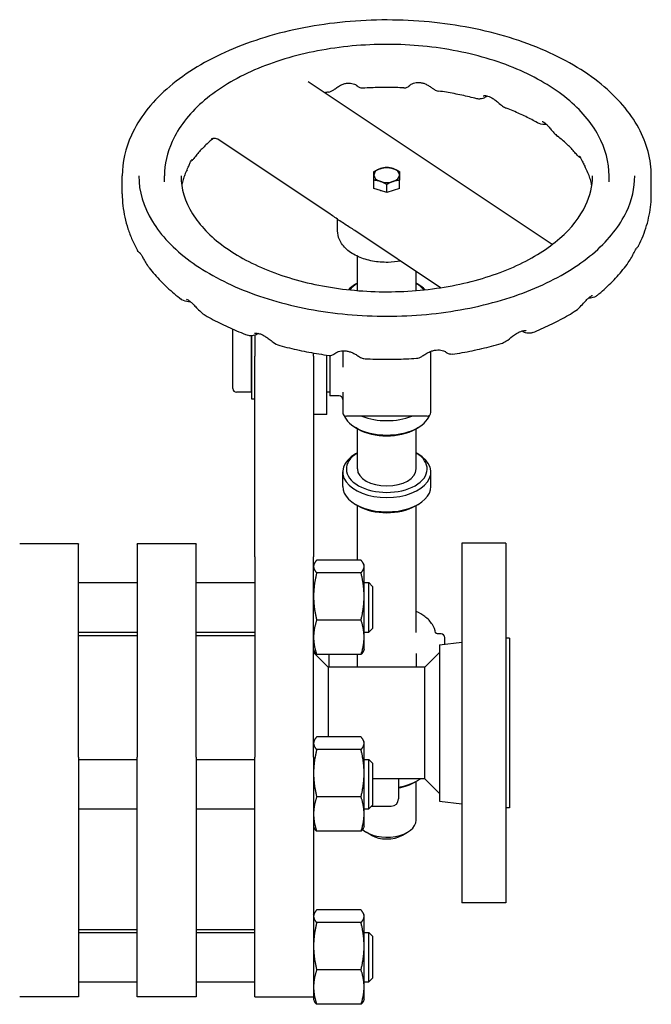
# Model space of a CAD drawing. Header units: inches. Extents: x 18 to 846, y -44 to 561.
# Tile 490 of 637: x 541 to 552, y 96 to 113. Entities that reach past the tile are written whole.
import ezdxf

# ---------------------------------------------------------------- set-up
doc = ezdxf.new("R2010")
doc.units = ezdxf.units.IN
doc.header["$LTSCALE"] = 24
doc.header["$MEASUREMENT"] = 0
doc.layers.add('Visible (ANSI)', color=7, linetype='Continuous', lineweight=30)

msp = doc.modelspace()

# ---------------------------------------------------------------- linework, layer by layer
at = {"layer": 'Visible (ANSI)'}
for p, q in [((550.27653, 108.77895), (546.12638, 111.54643)), ((546.49974, 109.29589), (544.59183, 110.56815)), ((542.96343, 109.6383), (542.96343, 109.94441)), ((543.68218, 109.84238), (543.68218, 109.94441)), ((547.24443, 109.73407), (547.24443, 109.87157)), ((547.68243, 109.73407), (547.68243, 109.87157)), ((551.24468, 109.84238), (551.24468, 109.94441)), ((551.96343, 109.6383), (551.96343, 109.94441)), ((547.35393, 109.69756), (547.24443, 109.73407)), ((547.46343, 109.66104), (547.35393, 109.69756)), ((547.46343, 109.66104), (547.46343, 109.79853)), ((547.57293, 109.69756), (547.46343, 109.66104)), ((547.68243, 109.73407), (547.57293, 109.69756)), ((546.62743, 109.01122), (546.62743, 109.2072)), ((548.37645, 108.04443), (546.91843, 109.01669)), ((546.96343, 107.99592), (546.96343, 108.57863)), ((547.96343, 107.99592), (547.96343, 108.31985)), ((546.96343, 108.12081), (546.93349, 108.10354)), ((547.96343, 108.12081), (547.99337, 108.10354)), ((544.84343, 106.32968), (544.84343, 107.34034)), ((545.15593, 107.22635), (545.15593, 106.26718)), ((545.16725, 106.1512), (545.16725, 107.22681)), ((545.21843, 107.23757), (545.21843, 106.88068)), ((546.71343, 106.97135), (546.71343, 106.69575)), ((545.21843, 105.3499), (545.21843, 106.88068)), ((546.21843, 106.88068), (546.21843, 106.93434)), ((546.21843, 106.88068), (546.21843, 105.3499)), ((546.44543, 105.88818), (546.44543, 106.89852)), ((546.49343, 106.89257), (546.49343, 106.20818)), ((548.21343, 105.92236), (548.21343, 106.96226)), ((545.16725, 106.31818), (545.15593, 106.31818)), ((545.15593, 106.26718), (544.90593, 106.26718)), ((545.21843, 106.1512), (545.16725, 106.1512)), ((546.49343, 106.26718), (546.44543, 106.26718)), ((546.65093, 106.20818), (546.49343, 106.20818)), ((546.71343, 106.27137), (546.71343, 105.92236)), ((546.44543, 105.88818), (546.21843, 105.88818)), ((548.15093, 105.85986), (546.77593, 105.85986)), ((546.97765, 105.64052), (546.93349, 105.66599)), ((546.96343, 104.96239), (546.96343, 105.64872)), ((547.94921, 105.64052), (547.99337, 105.66599)), ((547.96343, 104.96239), (547.96343, 105.64872)), ((545.21843, 103.46689), (545.21843, 105.3499)), ((546.21843, 105.3499), (546.21843, 103.46689)), ((546.96343, 105.2352), (546.93349, 105.21793)), ((547.96343, 105.2352), (547.99337, 105.21793)), ((546.71343, 104.66648), (546.71343, 104.91137)), ((548.21343, 104.66648), (548.21343, 104.91137)), ((546.97765, 104.33445), (546.93349, 104.35992)), ((546.96343, 103.4117), (546.96343, 104.34265)), ((547.94921, 104.33445), (547.99337, 104.35992)), ((547.96343, 102.1828), (547.96343, 104.34265)), ((542.21843, 103.68849), (541.21843, 103.68849)), ((542.21843, 103.68849), (542.21843, 103.68436)), ((542.21843, 100.06397), (542.21843, 103.68436)), ((543.21843, 103.68436), (543.21843, 103.68849)), ((544.21843, 103.68849), (543.21843, 103.68849)), ((543.21843, 103.68436), (543.21843, 100.06397)), ((544.21843, 103.68849), (544.21843, 103.68436)), ((544.21843, 100.06397), (544.21843, 103.68436)), ((548.73843, 103.704), (548.73843, 97.584)), ((549.48843, 103.704), (548.73843, 103.704)), ((549.48843, 103.704), (549.48843, 97.584)), ((545.21843, 103.46689), (545.21843, 100.06397)), ((546.21843, 100.06397), (546.21843, 103.46689)), ((546.21843, 103.32876), (546.23026, 103.35412)), ((547.02556, 103.4117), (546.2703, 103.4117)), ((547.07743, 103.32876), (547.0656, 103.35412)), ((547.07743, 103.30426), (547.07743, 103.32876)), ((547.07743, 102.79585), (547.07743, 103.30426)), ((547.02556, 103.19682), (546.2703, 103.19682)), ((542.21843, 103.02976), (543.21843, 103.02976)), ((544.21843, 103.02976), (545.21843, 103.02976)), ((547.07743, 103.02976), (547.15593, 103.02976)), ((547.15593, 102.18976), (547.15593, 103.02976)), ((547.21843, 102.96726), (547.15593, 103.02976)), ((547.21843, 102.96726), (547.21843, 102.25226)), ((547.07743, 102.10135), (547.07743, 102.79585)), ((547.02556, 102.39488), (546.2703, 102.39488)), ((542.21843, 102.18976), (543.21843, 102.18976)), ((543.21843, 102.12754), (542.21843, 102.12754)), ((544.21843, 102.18976), (545.21843, 102.18976)), ((545.21843, 102.12754), (544.21843, 102.12754)), ((547.07743, 102.18976), (547.15593, 102.18976)), ((547.21843, 102.25226), (547.15593, 102.18976)), ((548.38568, 102.15883), (548.34132, 102.15883)), ((548.38568, 102.15818), (548.35549, 102.15818)), ((547.07743, 101.89076), (547.07743, 102.10135)), ((548.35843, 101.97234), (548.73843, 102.019)), ((548.35843, 101.97234), (548.35843, 99.31566)), ((548.44818, 102.09633), (548.44818, 102.09568)), ((548.44818, 101.98336), (548.44818, 102.09568)), ((549.54843, 102.084), (549.48843, 102.084)), ((549.54843, 102.084), (549.54843, 99.204)), ((546.21843, 101.89076), (546.23026, 101.8654)), ((546.46843, 101.594), (546.21843, 101.844)), ((547.02556, 101.80782), (546.2703, 101.80782)), ((546.47868, 101.80782), (546.47868, 101.594)), ((546.96343, 101.594), (546.96343, 101.80782)), ((547.07743, 101.89076), (547.0656, 101.8654)), ((547.96343, 101.82494), (547.96343, 101.594)), ((548.10843, 101.594), (548.35843, 101.844)), ((548.10843, 101.594), (546.46843, 101.594)), ((546.46843, 101.594), (546.46843, 100.4065)), ((548.10843, 99.97225), (548.10843, 101.594)), ((546.21843, 100.32356), (546.23026, 100.34892)), ((547.02556, 100.4065), (546.2703, 100.4065)), ((547.07743, 100.32356), (547.0656, 100.34892)), ((547.07743, 100.29906), (547.07743, 100.32356)), ((547.07743, 99.79065), (547.07743, 100.29906)), ((547.02556, 100.19162), (546.2703, 100.19162)), ((542.21843, 100.06397), (542.21843, 99.26609)), ((542.21843, 100.02456), (543.21843, 100.02456)), ((543.21843, 99.26609), (543.21843, 100.06397)), ((544.21843, 100.06397), (544.21843, 99.26609)), ((544.21843, 100.02456), (545.21843, 100.02456)), ((545.21843, 99.26609), (545.21843, 100.06397)), ((546.21843, 100.06397), (546.21843, 99.26609)), ((547.07743, 100.02456), (547.15593, 100.02456)), ((547.15593, 99.18456), (547.15593, 100.02456)), ((547.21843, 99.96206), (547.15593, 100.02456)), ((547.21843, 99.96206), (547.21843, 99.24706)), ((548.10843, 99.694), (548.10843, 99.97225)), ((547.07743, 99.09615), (547.07743, 99.79065)), ((548.10843, 99.694), (547.21843, 99.694)), ((547.66343, 99.694), (547.66343, 99.35409)), ((547.94921, 99.64074), (547.99337, 99.66621)), ((547.96343, 98.99118), (547.96343, 99.64895)), ((548.10843, 99.694), (548.35843, 99.444)), ((547.02556, 99.38968), (546.2703, 99.38968)), ((548.35843, 99.31566), (548.73843, 99.269)), ((542.21843, 99.26609), (542.21843, 96.28115)), ((542.21843, 99.18456), (543.21843, 99.18456)), ((543.21843, 96.28115), (543.21843, 99.26609)), ((544.21843, 99.26609), (544.21843, 96.28115)), ((544.21843, 99.18456), (545.21843, 99.18456)), ((545.21843, 96.28115), (545.21843, 99.26609)), ((546.21843, 99.26609), (546.21843, 96.28115)), ((547.07743, 99.18456), (547.15593, 99.18456)), ((547.21843, 99.24706), (547.15593, 99.18456)), ((547.20047, 99.22909), (547.53843, 99.22909)), ((549.54843, 99.204), (549.48843, 99.204)), ((547.07743, 98.88556), (547.07743, 99.09615)), ((546.21843, 98.88556), (546.23026, 98.86019)), ((547.02556, 98.80261), (546.2703, 98.80261)), ((547.07743, 98.88556), (547.0656, 98.86019)), ((547.19846, 98.73586), (547.11014, 98.78681)), ((547.7284, 98.73586), (547.81672, 98.78681)), ((547.02556, 97.46493), (546.2703, 97.46493)), ((549.48843, 97.584), (548.73843, 97.584)), ((546.21843, 97.38199), (546.23026, 97.40735)), ((547.07743, 97.38199), (547.0656, 97.40735)), ((547.07743, 97.35749), (547.07743, 97.38199)), ((547.07743, 96.84908), (547.07743, 97.35749)), ((543.21843, 97.12754), (542.21843, 97.12754)), ((545.21843, 97.12754), (544.21843, 97.12754)), ((547.02556, 97.25005), (546.2703, 97.25005)), ((542.21843, 97.08299), (543.21843, 97.08299)), ((544.21843, 97.08299), (545.21843, 97.08299)), ((547.07743, 97.08299), (547.15593, 97.08299)), ((547.15593, 96.24299), (547.15593, 97.08299)), ((547.21843, 97.02049), (547.15593, 97.08299)), ((547.21843, 97.02049), (547.21843, 96.30549)), ((547.07743, 96.15458), (547.07743, 96.84908)), ((547.02556, 96.44811), (546.2703, 96.44811)), ((542.21843, 96.28115), (542.21843, 95.98826)), ((543.21843, 95.98826), (543.21843, 96.28115)), ((544.21843, 96.28115), (544.21843, 95.98826)), ((545.21843, 95.98826), (545.21843, 96.28115)), ((546.21843, 96.28115), (546.21843, 96.04507)), ((547.21843, 96.30549), (547.15593, 96.24299)), ((542.21843, 96.24299), (543.21843, 96.24299)), ((544.21843, 96.24299), (545.21843, 96.24299)), ((547.07743, 96.24299), (547.15593, 96.24299)), ((547.07743, 95.94399), (547.07743, 96.15458)), ((542.21843, 95.98826), (541.21843, 95.98826)), ((544.21843, 95.98826), (543.21843, 95.98826)), ((545.21843, 95.98826), (546.21843, 95.98826)), ((546.21843, 96.04507), (546.21843, 95.94399)), ((546.21843, 95.94399), (546.23026, 95.91863)), ((547.07743, 95.94399), (547.0656, 95.91863)), ((547.02556, 95.86105), (546.2703, 95.86105))]:
    msp.add_line(p, q, dxfattribs=at)
for centre, radius, start, end in [((544.90593, 106.32968), 0.0625, 180, 270), ((546.65093, 106.14568), 0.0625, 0, 90), ((546.77593, 105.92236), 0.0625, 180, 270), ((548.15093, 105.92236), 0.0625, 270, 0), ((548.38568, 102.09633), 0.0625, 0, 90), ((548.38568, 102.09568), 0.0625, 0, 90), ((547.53843, 99.35409), 0.125, 270, 0)]:
    msp.add_arc(centre, radius, start, end, dxfattribs=at)
for centre, major_axis, start_param, end_param in [((547.46343, 109.96057), (-0.219, 0), 5.23598776, 6.28318531), ((547.46343, 109.96057), (-0.219, 0), 4.1887902, 5.23598776), ((547.46343, 109.96057), (0.219, 0), 0, 1.04719755), ((547.46343, 109.96057), (-0.219, 0), 0, 1.04719755), ((547.46343, 109.96057), (0.219, 0), 4.1887902, 5.23598776), ((547.46343, 109.96057), (0.219, 0), 5.23598776, 6.28318531), ((547.46343, 109.80711), (-0.219, 0), 1.04056409, 1.05383101), ((547.46343, 109.80711), (-0.219, 0), 2.08776164, 2.10102856), ((547.46343, 107.79698), (-0.75, 0), 5.49705105, 5.7680095), ((547.46343, 107.848), (0.6875, 0), 2.38513627, 2.72705465), ((547.46343, 107.848), (0.6875, 0), 0.414538, 0.75645638), ((547.46343, 107.79698), (-0.75, 0), 3.65676846, 3.92772692), ((547.46343, 105.97255), (0.75, 0), 3.36010904, 6.06466892), ((547.46343, 106.21744), (0.75, 0), 4.11251106, 5.3122669), ((547.46343, 105.92154), (0.6875, 0), 3.92772692, 5.49705105), ((547.46343, 104.91137), (-0.75, 0), 5.49705105, 10.21091222), ((547.46343, 104.96239), (0.6875, 0), 2.38513627, 7.03964169), ((547.46343, 104.96239), (-0.5, 0), 0, 3.14159265), ((547.46343, 104.66648), (0.75, 0), 3.14159265, 6.28318531), ((547.46343, 104.61546), (0.6875, 0), 3.92772692, 5.49705105), ((547.46343, 99.97278), (-0.75, 0), 1.84072912, 2.44254891), ((547.46343, 99.92176), (0.6875, 0), 5.00756587, 5.49705105), ((547.46343, 98.99118), (0.5, 0), 3.73184573, 6.28318531), ((547.46343, 98.88914), (0.375, 0), 3.92772692, 5.49705105)]:
    msp.add_ellipse(centre, major_axis=major_axis, ratio=0.57763339, start_param=start_param, end_param=end_param, dxfattribs=at)
for points, knots in [([(551.96343, 109.94441), (551.96343, 110.22189), (551.88954, 110.49879), (551.60245, 111.02846), (551.38506, 111.28036), (550.8251, 111.73581), (550.47876, 111.93781), (549.69585, 112.26723), (549.25911, 112.39435), (548.34083, 112.56132), (547.85957, 112.60133), (546.90018, 112.59089), (546.42224, 112.54053), (545.51643, 112.35407), (545.08879, 112.21793), (544.32618, 111.87164), (543.99147, 111.6614), (543.45185, 111.18556), (543.24624, 110.91995), (543.01616, 110.4137), (542.96343, 110.17919), (542.96343, 109.94441)], [2.42775168, 2.42775168, 2.42775168, 2.42775168, 2.73116654, 2.73116654, 3.04527844, 3.04527844, 3.36899596, 3.36899596, 3.69358656, 3.69358656, 4.01738867, 4.01738867, 4.34088001, 4.34088001, 4.66476003, 4.66476003, 4.98941876, 4.98941876, 5.31262067, 5.31262067, 5.56934434, 5.56934434, 5.56934434, 5.56934434]), ([(551.24468, 109.94441), (551.24468, 110.17765), (551.18311, 110.41033), (550.94406, 110.85592), (550.76256, 111.06793), (550.29427, 111.45226), (550.00368, 111.62299), (549.34647, 111.90164), (548.9796, 112.00924), (548.2082, 112.15084), (547.8039, 112.18501), (546.99777, 112.17716), (546.59608, 112.13524), (545.83436, 111.97909), (545.47452, 111.86481), (544.83217, 111.57347), (544.5499, 111.3963), (544.09453, 110.99447), (543.9207, 110.76978), (543.72666, 110.34127), (543.68218, 110.14297), (543.68218, 109.94441)], [2.42775168, 2.42775168, 2.42775168, 2.42775168, 2.72826147, 2.72826147, 3.04104389, 3.04104389, 3.36536947, 3.36536947, 3.69085184, 3.69085184, 4.01539914, 4.01539914, 4.33956974, 4.33956974, 4.66419983, 4.66419983, 4.98975147, 4.98975147, 5.31350901, 5.31350901, 5.56934434, 5.56934434, 5.56934434, 5.56934434]), ([(546.47269, 111.37096), (546.49035, 111.37379), (546.50437, 111.37893), (546.53481, 111.39256), (546.54777, 111.4012), (546.57831, 111.42202), (546.59478, 111.43453), (546.63284, 111.46094), (546.65466, 111.47478), (546.69569, 111.49582), (546.71493, 111.50392), (546.75266, 111.51588), (546.77126, 111.51991), (546.80803, 111.52417), (546.82624, 111.52435), (546.8615, 111.52115), (546.87859, 111.51763), (546.9085, 111.5084), (546.92152, 111.50271), (546.9405, 111.49249), (546.947, 111.48792), (546.95219, 111.48382), (546.95318, 111.48282), (546.95317, 111.48283)], [4.32889173, 4.32889173, 4.32889173, 4.32889173, 4.42367968, 4.42367968, 4.57937112, 4.57937112, 4.80737809, 4.80737809, 5.06362858, 5.06362858, 5.27420922, 5.27420922, 5.48002575, 5.48002575, 5.68890679, 5.68890679, 5.90419292, 5.90419292, 6.11358112, 6.11358112, 6.30343835, 6.30343835, 6.40318476, 6.40318476, 6.40318476, 6.40318476]), ([(547.8538, 111.48589), (547.85383, 111.48594), (547.85509, 111.48723), (547.86236, 111.49312), (547.86973, 111.49847), (547.8896, 111.50961), (547.90196, 111.51539), (547.93055, 111.5254), (547.94701, 111.52955), (547.98236, 111.53451), (548.00105, 111.5352), (548.03874, 111.53255), (548.05778, 111.52926), (548.09557, 111.51886), (548.11437, 111.51176), (548.15107, 111.49452), (548.16897, 111.48432), (548.20411, 111.46186), (548.22084, 111.44971), (548.24925, 111.42937), (548.26072, 111.42105), (548.2908, 111.40339), (548.30977, 111.3924), (548.34204, 111.38785)], [8.00269882, 8.00269882, 8.00269882, 8.00269882, 8.15628314, 8.15628314, 8.36168622, 8.36168622, 8.55765667, 8.55765667, 8.76569135, 8.76569135, 8.97940742, 8.97940742, 9.18944591, 9.18944591, 9.39661563, 9.39661563, 9.60660863, 9.60660863, 9.83560149, 9.83560149, 9.99944457, 9.99944457, 10.16328764, 10.16328764, 10.16328764, 10.16328764]), ([(547.0576, 111.43598), (547.04429, 111.43513), (547.03381, 111.43644), (547.01258, 111.44062), (547.00434, 111.444), (546.98749, 111.45162), (546.98189, 111.45546), (546.97158, 111.46269), (546.96809, 111.46572), (546.96124, 111.47187), (546.95859, 111.4746), (546.95261, 111.48102), (546.94988, 111.48432), (546.94743, 111.48747)], [6.656379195, 6.656379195, 6.656379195, 6.656379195, 6.66327992, 6.66327992, 6.673873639, 6.673873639, 6.691219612, 6.691219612, 6.713991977, 6.713991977, 6.745198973, 6.745198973, 6.795013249, 6.795013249, 6.795013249, 6.795013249]), ([(547.75323, 111.44229), (547.70693, 111.44438), (547.66055, 111.44598), (547.56772, 111.44816), (547.52126, 111.44874), (547.42834, 111.44891), (547.38188, 111.44849), (547.28902, 111.44664), (547.24263, 111.44521), (547.14998, 111.44134), (547.10374, 111.43891), (547.0576, 111.43598)], [3.92036839, 3.92036839, 3.92036839, 3.92036839, 3.957925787, 3.957925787, 3.995483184, 3.995483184, 4.033040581, 4.033040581, 4.070597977, 4.070597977, 4.108155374, 4.108155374, 4.108155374, 4.108155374]), ([(547.75323, 111.44229), (547.76655, 111.44169), (547.77698, 111.44319), (547.79829, 111.44779), (547.80635, 111.45133), (547.82451, 111.45995), (547.82956, 111.46394), (547.84369, 111.47447), (547.84546, 111.47696), (547.85039, 111.48192), (547.85142, 111.48312), (547.85288, 111.48475), (547.85328, 111.48522), (547.85397, 111.48602), (547.85422, 111.48631), (547.8547, 111.48689), (547.85487, 111.48708), (547.85519, 111.48746), (547.85523, 111.48752), (547.85523, 111.48752)], [7.831306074, 7.831306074, 7.831306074, 7.831306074, 7.831937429, 7.831937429, 7.8329316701, 7.8329316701, 7.8348758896, 7.8348758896, 7.8397932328, 7.8397932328, 7.846488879, 7.846488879, 7.8513161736, 7.8513161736, 7.856841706, 7.856841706, 7.8651145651, 7.8651145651, 7.8799219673, 7.8799219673, 7.8799219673, 7.8799219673]), ([(548.99489, 111.25728), (548.95318, 111.26826), (548.91104, 111.2788), (548.826, 111.29899), (548.78309, 111.30864), (548.69658, 111.32701), (548.65297, 111.33574), (548.56513, 111.35225), (548.52089, 111.36004), (548.43186, 111.37466), (548.38707, 111.3815), (548.34204, 111.38785)], [3.570949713, 3.570949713, 3.570949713, 3.570949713, 3.608592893, 3.608592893, 3.646236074, 3.646236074, 3.683879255, 3.683879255, 3.721522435, 3.721522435, 3.759165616, 3.759165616, 3.759165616, 3.759165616]), ([(549.17413, 111.30518), (549.16674, 111.29959), (549.15916, 111.29434), (549.13445, 111.27882), (549.11684, 111.26998), (549.08398, 111.25864), (549.06953, 111.25497), (549.0366, 111.25147), (549.01804, 111.25118), (548.99489, 111.25728)], [7.240796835, 7.240796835, 7.240796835, 7.240796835, 7.315130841, 7.315130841, 7.477009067, 7.477009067, 7.59124799, 7.59124799, 7.705486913, 7.705486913, 7.705486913, 7.705486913]), ([(549.10152, 111.30552), (549.10152, 111.30551), (549.10306, 111.3062), (549.10964, 111.30808), (549.116, 111.30935), (549.13363, 111.31064), (549.14577, 111.31028), (549.17324, 111.30592), (549.1886, 111.30183), (549.22014, 111.28956), (549.23621, 111.28165), (549.26931, 111.26197), (549.2862, 111.25031), (549.32192, 111.22304), (549.3407, 111.20725), (549.38318, 111.17118), (549.40697, 111.15055), (549.45383, 111.11772), (549.4759, 111.10444), (549.50159, 111.09455)], [8.2213569, 8.2213569, 8.2213569, 8.2213569, 8.32885227, 8.32885227, 8.4875755, 8.4875755, 8.688679, 8.688679, 8.89752184, 8.89752184, 9.09276794, 9.09276794, 9.2853248, 9.2853248, 9.49129706, 9.49129706, 9.74199943, 9.74199943, 9.92531347, 9.92531347, 9.92531347, 9.92531347]), ([(550.02471, 110.84892), (549.99324, 110.86685), (549.96104, 110.88451), (549.89524, 110.91923), (549.86164, 110.9363), (549.7931, 110.9698), (549.75816, 110.98622), (549.68698, 111.0184), (549.65075, 111.03414), (549.57707, 111.0649), (549.53962, 111.07992), (549.50159, 111.09455)], [3.220070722, 3.220070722, 3.220070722, 3.220070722, 3.258229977, 3.258229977, 3.296389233, 3.296389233, 3.334548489, 3.334548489, 3.372707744, 3.372707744, 3.410867, 3.410867, 3.410867, 3.410867]), ([(550.18024, 110.82097), (550.1796, 110.82091), (550.17896, 110.82086), (550.13638, 110.81712), (550.09635, 110.81989), (550.04542, 110.83841), (550.03516, 110.84297), (550.02471, 110.84892)], [10.961532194, 10.961532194, 10.961532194, 10.961532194, 10.96615756, 10.96615756, 11.269122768, 11.269122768, 11.344988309, 11.344988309, 11.344988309, 11.344988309]), ([(550.1056, 110.87175), (550.1056, 110.87175), (550.10567, 110.87174), (550.10662, 110.87158), (550.10993, 110.87085), (550.1203, 110.8667), (550.12801, 110.86283), (550.14592, 110.85105), (550.15611, 110.8432), (550.17833, 110.82324), (550.19033, 110.81117), (550.21698, 110.78203), (550.23162, 110.76479), (550.26569, 110.72435), (550.2852, 110.70098), (550.32614, 110.65747), (550.3468, 110.63754), (550.36993, 110.61951)], [4.92942568, 4.92942568, 4.92942568, 4.92942568, 4.95253702, 4.95253702, 5.10229906, 5.10229906, 5.2791683, 5.2791683, 5.45304022, 5.45304022, 5.62637691, 5.62637691, 5.81346238, 5.81346238, 6.02858532, 6.02858532, 6.2133455, 6.2133455, 6.2133455, 6.2133455]), ([(544.49764, 110.57178), (544.47174, 110.55023), (544.44681, 110.52854), (544.3989, 110.48495), (544.37593, 110.46305), (544.33197, 110.41912), (544.31097, 110.3971), (544.27096, 110.35301), (544.25195, 110.33095), (544.21589, 110.28688), (544.19884, 110.26486), (544.18277, 110.24291)], [4.96238448, 4.96238448, 4.96238448, 4.96238448, 5.003756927, 5.003756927, 5.045129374, 5.045129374, 5.086501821, 5.086501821, 5.127874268, 5.127874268, 5.169246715, 5.169246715, 5.169246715, 5.169246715]), ([(544.48538, 110.57703), (544.48538, 110.57703), (544.48577, 110.57725), (544.48797, 110.57842), (544.49047, 110.5797), (544.49881, 110.58275), (544.5042, 110.58446), (544.51966, 110.58706), (544.5301, 110.58789), (544.55492, 110.58491), (544.5692, 110.5808), (544.58541, 110.57221), (544.5887, 110.57024), (544.59183, 110.56815)], [0.285094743, 0.285094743, 0.285094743, 0.285094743, 0.326236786, 0.326236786, 0.389718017, 0.389718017, 0.444783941, 0.444783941, 0.502526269, 0.502526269, 0.56020239, 0.56020239, 0.575527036, 0.575527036, 0.575527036, 0.575527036]), ([(544.49764, 110.57178), (544.50262, 110.57592), (544.50748, 110.58014), (544.51284, 110.58499), (544.51345, 110.58554), (544.51406, 110.5861)], [9.7695239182, 9.7695239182, 9.7695239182, 9.7695239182, 9.8102166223, 9.8102166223, 9.8154678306, 9.8154678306, 9.8154678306, 9.8154678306]), ([(550.70312, 110.29634), (550.6857, 110.31808), (550.66732, 110.33984), (550.62865, 110.38334), (550.60835, 110.40508), (550.56582, 110.44846), (550.5436, 110.4701), (550.49723, 110.5132), (550.47309, 110.53466), (550.42292, 110.5773), (550.39689, 110.59849), (550.36993, 110.61951)], [2.861353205, 2.861353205, 2.861353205, 2.861353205, 2.902169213, 2.902169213, 2.94298522, 2.94298522, 2.983801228, 2.983801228, 3.024617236, 3.024617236, 3.065433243, 3.065433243, 3.065433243, 3.065433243]), ([(544.06548, 110.05133), (544.07945, 110.07957), (544.09103, 110.10608), (544.1105, 110.14996), (544.11878, 110.16827), (544.13248, 110.1958), (544.13811, 110.20586), (544.14679, 110.21969), (544.15004, 110.22388), (544.15163, 110.22573), (544.15184, 110.22593), (544.15186, 110.22593)], [8.328078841, 8.328078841, 8.328078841, 8.328078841, 8.541050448, 8.541050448, 8.738918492, 8.738918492, 8.911450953, 8.911450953, 9.071062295, 9.071062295, 9.112675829, 9.112675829, 9.112675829, 9.112675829]), ([(544.18277, 110.24291), (544.17245, 110.22881), (544.1624, 110.21905), (544.14537, 110.20458), (544.13893, 110.1996), (544.13221, 110.19486)], [9.603925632, 9.603925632, 9.603925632, 9.603925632, 9.723633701, 9.723633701, 9.791557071, 9.791557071, 9.791557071, 9.791557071]), ([(550.73848, 110.2822), (550.73848, 110.2822), (550.73917, 110.28155), (550.74231, 110.27796), (550.74574, 110.27361), (550.75463, 110.2603), (550.7603, 110.25086), (550.77345, 110.22651), (550.78103, 110.21124), (550.79895, 110.174), (550.80944, 110.15155), (550.82708, 110.11661), (550.8327, 110.10582), (550.8387, 110.09485)], [8.60858715, 8.60858715, 8.60858715, 8.60858715, 8.686808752, 8.686808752, 8.829417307, 8.829417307, 8.988657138, 8.988657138, 9.160385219, 9.160385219, 9.353124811, 9.353124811, 9.435423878, 9.435423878, 9.435423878, 9.435423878]), ([(544.06548, 110.05133), (544.05129, 110.02263), (544.03871, 109.99417), (544.01662, 109.93781), (544.00711, 109.9099), (543.99097, 109.85459), (543.98434, 109.82718), (543.97788, 109.79378), (543.97675, 109.7876), (543.97569, 109.78142)], [5.291073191, 5.291073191, 5.291073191, 5.291073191, 5.34672742, 5.34672742, 5.402381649, 5.402381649, 5.458035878, 5.458035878, 5.470697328, 5.470697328, 5.470697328, 5.470697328]), ([(550.95116, 109.78142), (550.94917, 109.79306), (550.94693, 109.80472), (550.93803, 109.84646), (550.92996, 109.87675), (550.91026, 109.93797), (550.89863, 109.9689), (550.87158, 110.03141), (550.85615, 110.06299), (550.8387, 110.09485)], [2.526398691, 2.526398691, 2.526398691, 2.526398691, 2.550260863, 2.550260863, 2.611515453, 2.611515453, 2.672770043, 2.672770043, 2.734024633, 2.734024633, 2.734024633, 2.734024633]), ([(543.24468, 109.94441), (543.24468, 109.68425), (543.32144, 109.42326), (543.62201, 108.9331), (543.83892, 108.70378), (544.38812, 108.29848), (544.71695, 108.1215), (545.45717, 107.83437), (545.86838, 107.72425), (546.7323, 107.58289), (547.18498, 107.55187), (548.08492, 107.57274), (548.53203, 107.62469), (549.37391, 107.80582), (549.7686, 107.93488), (550.46478, 108.25513), (550.76631, 108.44611), (551.24827, 108.86811), (551.42803, 109.09888), (551.63504, 109.53596), (551.68218, 109.74033), (551.68218, 109.94441)], [5.56934434, 5.56934434, 5.56934434, 5.56934434, 5.90976835, 5.90976835, 6.23345651, 6.23345651, 6.54879195, 6.54879195, 6.86410793, 6.86410793, 7.18026206, 7.18026206, 7.49668224, 7.49668224, 7.8126605, 7.8126605, 8.12776708, 8.12776708, 8.44389088, 8.44389088, 8.71093699, 8.71093699, 8.71093699, 8.71093699]), ([(543.96343, 109.94441), (543.96343, 109.72849), (544.02789, 109.51168), (544.28056, 109.10556), (544.46152, 108.9162), (544.91894, 108.58206), (545.19204, 108.43631), (545.80663, 108.19995), (546.14797, 108.10935), (546.86503, 107.99336), (547.24074, 107.9682), (547.98743, 107.98648), (548.35827, 108.03), (549.05606, 108.18083), (549.38295, 108.28802), (549.95885, 108.55333), (550.20794, 108.71125), (550.60564, 109.05926), (550.75361, 109.24911), (550.92455, 109.60845), (550.96343, 109.77658), (550.96343, 109.94441)], [5.56934434, 5.56934434, 5.56934434, 5.56934434, 5.91435934, 5.91435934, 6.23841378, 6.23841378, 6.55273338, 6.55273338, 6.86711699, 6.86711699, 7.18250696, 7.18250696, 7.49820945, 7.49820945, 7.81337603, 7.81337603, 8.12748782, 8.12748782, 8.44276451, 8.44276451, 8.71093699, 8.71093699, 8.71093699, 8.71093699]), ([(542.96343, 109.6383), (542.96343, 109.57166), (542.96707, 109.50501), (542.98154, 109.37241), (542.99237, 109.30645), (543.02099, 109.17585), (543.03877, 109.11121), (543.08095, 108.98374), (543.10533, 108.92093), (543.16031, 108.79749), (543.19089, 108.73688), (543.22436, 108.6775)], [5.569344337, 5.569344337, 5.569344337, 5.569344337, 5.632294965, 5.632294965, 5.695245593, 5.695245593, 5.75819622, 5.75819622, 5.821146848, 5.821146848, 5.884097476, 5.884097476, 5.884097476, 5.884097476]), ([(551.74618, 108.75894), (551.7742, 108.81393), (551.79976, 108.8699), (551.84562, 108.98356), (551.86593, 109.04125), (551.90099, 109.15803), (551.91575, 109.21712), (551.93948, 109.3363), (551.94845, 109.39639), (551.96042, 109.51709), (551.96343, 109.57769), (551.96343, 109.6383)], [2.141513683, 2.141513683, 2.141513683, 2.141513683, 2.198761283, 2.198761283, 2.256008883, 2.256008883, 2.313256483, 2.313256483, 2.370504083, 2.370504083, 2.427751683, 2.427751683, 2.427751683, 2.427751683]), ([(546.91843, 109.01669), (546.89221, 109.03418), (546.86514, 109.05131), (546.80959, 109.08635), (546.7811, 109.10428), (546.72358, 109.14154), (546.69459, 109.16088), (546.63716, 109.20026), (546.60873, 109.22028), (546.55315, 109.25935), (546.52597, 109.2784), (546.49974, 109.29589)], [0, 0, 0, 0, 0.32492552, 0.32492552, 0.64985103, 0.64985103, 0.97477655, 0.97477655, 1.29970206, 1.29970206, 1.62462758, 1.62462758, 1.62462758, 1.62462758]), ([(547.6987, 108.49638), (547.62934, 108.4838), (547.55755, 108.47687), (547.39664, 108.47425), (547.30742, 108.48158), (547.13616, 108.51353), (547.05418, 108.5382), (546.90472, 108.60447), (546.83729, 108.64619), (546.7278, 108.74477), (546.68457, 108.80132), (546.63809, 108.91123), (546.62743, 108.96113), (546.62743, 109.01122)], [5.1220326, 5.1220326, 5.1220326, 5.1220326, 5.39801135, 5.39801135, 5.73860544, 5.73860544, 6.08092017, 6.08092017, 6.42665217, 6.42665217, 6.75741256, 6.75741256, 6.99702628, 6.99702628, 6.99702628, 6.99702628]), ([(543.27185, 108.62535), (543.26658, 108.62939), (543.26157, 108.63356), (543.25189, 108.64235), (543.2472, 108.64694), (543.23707, 108.65843), (543.23169, 108.66449), (543.22436, 108.6775)], [8.028946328, 8.028946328, 8.028946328, 8.028946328, 8.097144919, 8.097144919, 8.164406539, 8.164406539, 8.231668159, 8.231668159, 8.231668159, 8.231668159]), ([(551.57186, 108.47195), (551.59475, 108.50419), (551.61379, 108.53691), (551.645, 108.59411), (551.65788, 108.61951), (551.67904, 108.66009), (551.68779, 108.67638), (551.7022, 108.7013), (551.70807, 108.71047), (551.71595, 108.72175), (551.71855, 108.72476), (551.7185, 108.72473)], [4.75136329, 4.75136329, 4.75136329, 4.75136329, 4.99691738, 4.99691738, 5.22361665, 5.22361665, 5.42349761, 5.42349761, 5.61002867, 5.61002867, 5.77166533, 5.77166533, 5.77166533, 5.77166533]), ([(551.74618, 108.75894), (551.74272, 108.75213), (551.73999, 108.74798), (551.73433, 108.73968), (551.73171, 108.73641), (551.72412, 108.72732), (551.71987, 108.72304), (551.71402, 108.71748), (551.71259, 108.71616), (551.71114, 108.71485)], [6.037938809, 6.037938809, 6.037938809, 6.037938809, 6.061962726, 6.061962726, 6.095556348, 6.095556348, 6.16796004, 6.16796004, 6.190737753, 6.190737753, 6.190737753, 6.190737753]), ([(543.25828, 108.64282), (543.25828, 108.64282), (543.25844, 108.64267), (543.25969, 108.64133), (543.26231, 108.63833), (543.27017, 108.62795), (543.27595, 108.61963), (543.28995, 108.59743), (543.29836, 108.58312), (543.31786, 108.5486), (543.32923, 108.52779), (543.35628, 108.48004), (543.37257, 108.45223), (543.40066, 108.4105), (543.41044, 108.39682), (543.42103, 108.38321)], [8.55998434, 8.55998434, 8.55998434, 8.55998434, 8.59500475, 8.59500475, 8.72930719, 8.72930719, 8.89772636, 8.89772636, 9.07995833, 9.07995833, 9.27615761, 9.27615761, 9.49558753, 9.49558753, 9.60175687, 9.60175687, 9.60175687, 9.60175687]), ([(543.42103, 108.38321), (543.45161, 108.34395), (543.48349, 108.30537), (543.54974, 108.22961), (543.5841, 108.19243), (543.65518, 108.11949), (543.69191, 108.08372), (543.76761, 108.01361), (543.8066, 107.97926), (543.88671, 107.91201), (543.92785, 107.87909), (543.97001, 107.8469)], [5.992063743, 5.992063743, 5.992063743, 5.992063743, 6.037052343, 6.037052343, 6.082040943, 6.082040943, 6.127029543, 6.127029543, 6.172018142, 6.172018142, 6.217006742, 6.217006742, 6.217006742, 6.217006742]), ([(551.04166, 107.91377), (551.0829, 107.94735), (551.12305, 107.98167), (551.20108, 108.05176), (551.23896, 108.08754), (551.31232, 108.16055), (551.3478, 108.19778), (551.41626, 108.27368), (551.44924, 108.31235), (551.51256, 108.3911), (551.5429, 108.43118), (551.57186, 108.47195)], [1.810769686, 1.810769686, 1.810769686, 1.810769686, 1.856314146, 1.856314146, 1.901858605, 1.901858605, 1.947403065, 1.947403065, 1.992947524, 1.992947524, 2.038491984, 2.038491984, 2.038491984, 2.038491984]), ([(544.12696, 107.80307), (544.11463, 107.80278), (544.10245, 107.80316), (544.05158, 107.80763), (544.0161, 107.81554), (543.97571, 107.84269), (543.97287, 107.84472), (543.97001, 107.8469)], [7.465347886, 7.465347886, 7.465347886, 7.465347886, 7.556770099, 7.556770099, 7.853164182, 7.853164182, 7.875416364, 7.875416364, 7.875416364, 7.875416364]), ([(544.05497, 107.84906), (544.05497, 107.84905), (544.0557, 107.84891), (544.0595, 107.84774), (544.06421, 107.84599), (544.07724, 107.83947), (544.086, 107.83433), (544.10639, 107.82011), (544.11817, 107.81082), (544.14423, 107.78793), (544.15861, 107.77412), (544.19063, 107.7417), (544.20831, 107.72288), (544.24962, 107.67977), (544.27335, 107.65549), (544.32284, 107.61219), (544.34768, 107.59317), (544.37543, 107.57704)], [8.47186631, 8.47186631, 8.47186631, 8.47186631, 8.54234899, 8.54234899, 8.68466638, 8.68466638, 8.84869956, 8.84869956, 9.02185755, 9.02185755, 9.20405583, 9.20405583, 9.40478254, 9.40478254, 9.64212769, 9.64212769, 9.84817477, 9.84817477, 9.84817477, 9.84817477]), ([(550.65197, 107.63736), (550.68973, 107.66074), (550.72227, 107.68949), (550.78009, 107.74695), (550.8057, 107.77568), (550.8475, 107.82092), (550.86446, 107.83873), (550.89379, 107.8669), (550.90648, 107.87794), (550.92824, 107.89475), (550.93751, 107.90082), (550.95175, 107.90882), (550.95696, 107.91093), (550.95987, 107.91191), (550.96028, 107.91199), (550.96029, 107.91199)], [6.11237905, 6.11237905, 6.11237905, 6.11237905, 6.39711923, 6.39711923, 6.67461278, 6.67461278, 6.88696751, 6.88696751, 7.07242899, 7.07242899, 7.24559428, 7.24559428, 7.40906553, 7.40906553, 7.46087763, 7.46087763, 7.46087763, 7.46087763]), ([(551.04166, 107.91377), (551.02597, 107.901), (551.01083, 107.8928), (550.96579, 107.87341), (550.93503, 107.8671), (550.89877, 107.86481), (550.8952, 107.86464), (550.89161, 107.86452)], [8.055210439, 8.055210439, 8.055210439, 8.055210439, 8.182665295, 8.182665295, 8.430029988, 8.430029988, 8.456870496, 8.456870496, 8.456870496, 8.456870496]), ([(544.37543, 107.57704), (544.42012, 107.55107), (544.46559, 107.52574), (544.55801, 107.47637), (544.60496, 107.45232), (544.70026, 107.40553), (544.74862, 107.38278), (544.84668, 107.3386), (544.89638, 107.31716), (544.99703, 107.2756), (545.04799, 107.25549), (545.09954, 107.23604)], [0.068595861, 0.068595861, 0.068595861, 0.068595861, 0.110549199, 0.110549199, 0.152502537, 0.152502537, 0.194455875, 0.194455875, 0.236409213, 0.236409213, 0.278362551, 0.278362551, 0.278362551, 0.278362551]), ([(549.94129, 107.28052), (549.99211, 107.30103), (550.0423, 107.3222), (550.14136, 107.36587), (550.19023, 107.38836), (550.28656, 107.43466), (550.33402, 107.45846), (550.42747, 107.50736), (550.47346, 107.53246), (550.5639, 107.58395), (550.60834, 107.61033), (550.65197, 107.63736)], [1.466737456, 1.466737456, 1.466737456, 1.466737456, 1.508831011, 1.508831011, 1.550924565, 1.550924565, 1.593018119, 1.593018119, 1.635111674, 1.635111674, 1.677205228, 1.677205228, 1.677205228, 1.677205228]), ([(549.4078, 107.0962), (549.43927, 107.10539), (549.46593, 107.11967), (549.53134, 107.16128), (549.56704, 107.19157), (549.62514, 107.23537), (549.64676, 107.25069), (549.68591, 107.27496), (549.70358, 107.28451), (549.73642, 107.29936), (549.75167, 107.30484), (549.77956, 107.31244), (549.79221, 107.31453), (549.813, 107.31614), (549.82124, 107.31566), (549.82893, 107.31456), (549.8306, 107.31403), (549.83059, 107.31405)], [10.22447984, 10.22447984, 10.22447984, 10.22447984, 10.44587386, 10.44587386, 10.82852315, 10.82852315, 11.05815325, 11.05815325, 11.25562844, 11.25562844, 11.44462993, 11.44462993, 11.63467275, 11.63467275, 11.82152718, 11.82152718, 11.93222421, 11.93222421, 11.93222421, 11.93222421]), ([(549.94129, 107.28052), (549.9261, 107.27439), (549.91257, 107.27165), (549.88015, 107.26805), (549.86291, 107.26947), (549.81648, 107.27784), (549.78948, 107.28898), (549.76214, 107.30484), (549.76056, 107.30578), (549.75898, 107.30674)], [12.473167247, 12.473167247, 12.473167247, 12.473167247, 12.552786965, 12.552786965, 12.681997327, 12.681997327, 12.921362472, 12.921362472, 12.936169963, 12.936169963, 12.936169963, 12.936169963]), ([(545.27966, 107.26848), (545.25358, 107.25086), (545.22554, 107.23756), (545.18055, 107.2279), (545.16718, 107.22616), (545.13688, 107.22655), (545.1198, 107.22839), (545.09954, 107.23604)], [7.282715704, 7.282715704, 7.282715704, 7.282715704, 7.539045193, 7.539045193, 7.63845684, 7.63845684, 7.737868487, 7.737868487, 7.737868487, 7.737868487]), ([(545.21173, 107.2716), (545.21173, 107.27159), (545.21242, 107.27185), (545.21624, 107.27278), (545.22124, 107.27367), (545.23591, 107.27448), (545.24625, 107.27417), (545.27087, 107.2708), (545.2853, 107.26755), (545.31614, 107.25755), (545.33258, 107.25079), (545.36679, 107.23377), (545.38457, 107.22346), (545.42175, 107.19938), (545.44111, 107.18548), (545.48366, 107.1537), (545.5065, 107.13579), (545.56259, 107.09617), (545.59711, 107.07379), (545.64268, 107.06152)], [8.26109316, 8.26109316, 8.26109316, 8.26109316, 8.33205871, 8.33205871, 8.48008094, 8.48008094, 8.65864256, 8.65864256, 8.84990215, 8.84990215, 9.04042404, 9.04042404, 9.23213629, 9.23213629, 9.43629187, 9.43629187, 9.67789481, 9.67789481, 9.99459943, 9.99459943, 9.99459943, 9.99459943]), ([(545.64268, 107.06152), (545.69667, 107.04697), (545.75109, 107.03309), (545.86074, 107.00666), (545.91597, 106.99412), (546.02714, 106.97037), (546.08309, 106.95917), (546.19563, 106.93812), (546.25222, 106.92827), (546.36596, 106.90994), (546.42311, 106.90146), (546.4805, 106.89367)], [0.42056452, 0.42056452, 0.42056452, 0.42056452, 0.461651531, 0.461651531, 0.502738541, 0.502738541, 0.543825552, 0.543825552, 0.584912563, 0.584912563, 0.625999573, 0.625999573, 0.625999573, 0.625999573]), ([(546.4805, 106.89367), (546.49371, 106.89187), (546.50455, 106.89243), (546.52648, 106.89525), (546.53515, 106.89818), (546.55402, 106.90536), (546.55976, 106.90911), (546.57259, 106.91722), (546.57545, 106.91988), (546.5799, 106.92362), (546.58115, 106.92475), (546.58309, 106.92653), (546.58375, 106.92717), (546.58499, 106.92835), (546.58544, 106.9288), (546.58641, 106.92976), (546.58668, 106.93003), (546.58741, 106.93076), (546.58715, 106.9305), (546.58727, 106.93061), (546.58933, 106.93268), (546.6018, 106.94082), (546.61134, 106.94624), (546.63571, 106.95643), (546.65004, 106.96119), (546.68177, 106.96834), (546.6995, 106.97081), (546.73618, 106.97234), (546.75501, 106.97151), (546.79312, 106.96644), (546.81241, 106.96221), (546.85051, 106.95069), (546.8695, 106.94329), (546.9064, 106.92618), (546.92442, 106.91627), (546.96153, 106.894), (546.97942, 106.88177), (547.0094, 106.86368), (547.01991, 106.85755), (547.04831, 106.8452), (547.06695, 106.83833), (547.09284, 106.83703)], [7.84401629, 7.84401629, 7.84401629, 7.84401629, 7.84618733, 7.84618733, 7.8494756, 7.8494756, 7.85553318, 7.85553318, 7.86698673, 7.86698673, 7.87681914, 7.87681914, 7.88665365, 7.88665365, 7.89993795, 7.89993795, 7.92416736, 7.92416736, 7.99877028, 7.99877028, 8.23579094, 8.23579094, 8.45827994, 8.45827994, 8.66310693, 8.66310693, 8.86805894, 8.86805894, 9.06955727, 9.06955727, 9.26995145, 9.26995145, 9.47284786, 9.47284786, 9.6873794, 9.6873794, 9.95380927, 9.95380927, 10.08401605, 10.08401605, 10.21422284, 10.21422284, 10.21422284, 10.21422284]), ([(547.96827, 106.84499), (547.9864, 106.84623), (548.0014, 106.85031), (548.03238, 106.8614), (548.04556, 106.86883), (548.07652, 106.88703), (548.09289, 106.89819), (548.13423, 106.92417), (548.15962, 106.93888), (548.20604, 106.95991), (548.22598, 106.96738), (548.2653, 106.97853), (548.28439, 106.98231), (548.32175, 106.98653), (548.34005, 106.98694), (548.37488, 106.98476), (548.39138, 106.98211), (548.42056, 106.9749), (548.43317, 106.97035), (548.45268, 106.9616), (548.45953, 106.95747), (548.46528, 106.95354), (548.46641, 106.95254), (548.46641, 106.95254)], [7.83395947, 7.83395947, 7.83395947, 7.83395947, 7.93095958, 7.93095958, 8.07860559, 8.07860559, 8.31163082, 8.31163082, 8.61007155, 8.61007155, 8.82047225, 8.82047225, 9.01983407, 9.01983407, 9.22003256, 9.22003256, 9.42306773, 9.42306773, 9.62594899, 9.62594899, 9.82565062, 9.82565062, 9.93755737, 9.93755737, 9.93755737, 9.93755737]), ([(548.5773, 106.91271), (548.63436, 106.92156), (548.69115, 106.93109), (548.8041, 106.95152), (548.86027, 106.96242), (548.97189, 106.98556), (549.02735, 106.9978), (549.13748, 107.02363), (549.19216, 107.03722), (549.30064, 107.06572), (549.35446, 107.08063), (549.4078, 107.0962)], [1.119263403, 1.119263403, 1.119263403, 1.119263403, 1.16039286, 1.16039286, 1.201522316, 1.201522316, 1.242651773, 1.242651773, 1.28378123, 1.28378123, 1.324910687, 1.324910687, 1.324910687, 1.324910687]), ([(547.09284, 106.83703), (547.1511, 106.83412), (547.20946, 106.83189), (547.32627, 106.82881), (547.38472, 106.82796), (547.50163, 106.82764), (547.56009, 106.82817), (547.67694, 106.83061), (547.73532, 106.83252), (547.85193, 106.83772), (547.91016, 106.84101), (547.96827, 106.84499)], [0.770453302, 0.770453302, 0.770453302, 0.770453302, 0.81134302, 0.81134302, 0.852232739, 0.852232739, 0.893122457, 0.893122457, 0.934012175, 0.934012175, 0.974901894, 0.974901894, 0.974901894, 0.974901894]), ([(548.5773, 106.91271), (548.56412, 106.91067), (548.55327, 106.91101), (548.53132, 106.91342), (548.52248, 106.91619), (548.50394, 106.92288), (548.49772, 106.92661), (548.48564, 106.93397), (548.48178, 106.93707), (548.47469, 106.94284), (548.47214, 106.94523), (548.46651, 106.9507), (548.4641, 106.95333), (548.46194, 106.9558)], [10.199068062, 10.199068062, 10.199068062, 10.199068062, 10.204200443, 10.204200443, 10.211889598, 10.211889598, 10.224980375, 10.224980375, 10.244232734, 10.244232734, 10.268037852, 10.268037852, 10.305806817, 10.305806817, 10.305806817, 10.305806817]), ([(548.29221, 102.17524), (548.2854, 102.2251), (548.26677, 102.27358), (548.20637, 102.36875), (548.16201, 102.41451), (548.06553, 102.48628), (548.01677, 102.51446), (547.96343, 102.53858)], [4.791221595, 4.791221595, 4.791221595, 4.791221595, 5.063727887, 5.063727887, 5.372612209, 5.372612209, 5.618893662, 5.618893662, 5.618893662, 5.618893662]), ([(548.35549, 102.15818), (548.34811, 102.15818), (548.34073, 102.15872), (548.32694, 102.16074), (548.32051, 102.16221), (548.30951, 102.16563), (548.30486, 102.16754), (548.29775, 102.17117), (548.29515, 102.17288), (548.29183, 102.17548), (548.29102, 102.1764), (548.29081, 102.17666), (548.29079, 102.17668), (548.29079, 102.17668)], [3.14159265, 3.14159265, 3.14159265, 3.14159265, 3.3906289, 3.3906289, 3.63472905, 3.63472905, 3.86482996, 3.86482996, 4.07637663, 4.07637663, 4.27568612, 4.27568612, 4.307756, 4.307756, 4.307756, 4.307756])]:
    msp.add_open_spline(points, degree=3, knots=knots, dxfattribs=at)
for points in [[(546.47269, 111.37096), (546.45043, 111.36739), (546.42823, 111.3637), (546.40611, 111.35989)], [(550.76318, 110.24541), (550.74107, 110.25856), (550.72199, 110.2728), (550.70312, 110.29634)]]:
    msp.add_open_spline(points, degree=3, dxfattribs=at)
for points, weights in [([(547.24443, 110.01764), (547.30311, 110.05318), (547.35393, 110.07013)], [1, 1.0379548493, 1]), ([(547.24443, 109.96057), (547.24443, 109.99447), (547.24443, 110.01764)], [1, 1.0379548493, 1]), ([(547.35393, 110.07013), (547.40475, 110.08707), (547.46343, 110.09068)], [1, 1.0379548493, 1]), ([(547.46343, 110.09068), (547.52211, 110.08707), (547.57293, 110.07013)], [1, 1.0379548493, 1]), ([(547.57293, 110.07013), (547.62375, 110.05318), (547.68243, 110.01764)], [1, 1.0379548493, 1]), ([(547.68243, 110.01764), (547.68243, 109.99447), (547.68243, 109.96057)], [1, 1.0379548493, 1]), ([(547.24443, 109.87157), (547.24443, 109.92668), (547.24443, 109.96057)], [1, 1.0379548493, 1]), ([(547.35393, 109.85102), (547.30311, 109.86797), (547.24443, 109.87157)], [1, 1.0379548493, 1]), ([(547.46343, 109.79853), (547.40475, 109.83407), (547.35393, 109.85102)], [1, 1.0379548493, 1]), ([(547.57293, 109.85102), (547.52211, 109.83407), (547.46343, 109.79853)], [1, 1.0379548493, 1]), ([(547.68243, 109.87157), (547.62375, 109.86797), (547.57293, 109.85102)], [1, 1.0379548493, 1]), ([(547.68243, 109.96057), (547.68243, 109.92668), (547.68243, 109.87157)], [1, 1.0379548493, 1]), ([(546.2703, 103.4117), (546.21843, 103.35412), (546.21843, 103.30426)], [1, 1.0379548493, 1]), ([(546.21843, 103.30426), (546.21843, 103.2544), (546.2703, 103.19682)], [1, 1.0379548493, 1]), ([(547.07743, 103.30426), (547.07743, 103.35412), (547.02556, 103.4117)], [1, 1.0379548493, 1]), ([(547.02556, 103.19682), (547.07743, 103.2544), (547.07743, 103.30426)], [1, 1.0379548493, 1]), ([(546.2703, 103.19682), (546.21843, 102.98194), (546.21843, 102.79585)], [1, 1.0379548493, 1]), ([(547.07743, 102.79585), (547.07743, 102.98194), (547.02556, 103.19682)], [1, 1.0379548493, 1]), ([(546.21843, 102.79585), (546.21843, 102.60976), (546.2703, 102.39488)], [1, 1.0379548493, 1]), ([(547.02556, 102.39488), (547.07743, 102.60976), (547.07743, 102.79585)], [1, 1.0379548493, 1]), ([(546.2703, 102.39488), (546.21843, 102.23758), (546.21843, 102.10135)], [1, 1.0379548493, 1]), ([(547.07743, 102.10135), (547.07743, 102.23758), (547.02556, 102.39488)], [1, 1.0379548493, 1]), ([(546.21843, 102.10135), (546.21843, 101.96512), (546.2703, 101.80782)], [1, 1.0379548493, 1]), ([(547.02556, 101.80782), (547.07743, 101.96512), (547.07743, 102.10135)], [1, 1.0379548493, 1]), ([(546.2703, 101.80782), (546.24295, 101.83818), (546.23026, 101.8654)], [1, 1.01965956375, 1.01895290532]), ([(547.0656, 101.8654), (547.05291, 101.83818), (547.02556, 101.80782)], [1.01895290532, 1.01965956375, 1]), ([(546.2703, 100.4065), (546.21843, 100.34892), (546.21843, 100.29906)], [1, 1.0379548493, 1]), ([(546.21843, 100.29906), (546.21843, 100.24919), (546.2703, 100.19162)], [1, 1.0379548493, 1]), ([(547.07743, 100.29906), (547.07743, 100.34892), (547.02556, 100.4065)], [1, 1.0379548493, 1]), ([(547.02556, 100.19162), (547.07743, 100.24919), (547.07743, 100.29906)], [1, 1.0379548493, 1]), ([(546.2703, 100.19162), (546.21843, 99.97674), (546.21843, 99.79065)], [1, 1.0379548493, 1]), ([(547.07743, 99.79065), (547.07743, 99.97674), (547.02556, 100.19162)], [1, 1.0379548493, 1]), ([(546.21843, 99.79065), (546.21843, 99.60456), (546.2703, 99.38968)], [1, 1.0379548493, 1]), ([(547.02556, 99.38968), (547.07743, 99.60456), (547.07743, 99.79065)], [1, 1.0379548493, 1]), ([(546.2703, 99.38968), (546.21843, 99.23237), (546.21843, 99.09615)], [1, 1.0379548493, 1]), ([(547.07743, 99.09615), (547.07743, 99.23237), (547.02556, 99.38968)], [1, 1.0379548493, 1]), ([(546.21843, 99.09615), (546.21843, 98.95992), (546.2703, 98.80261)], [1, 1.0379548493, 1]), ([(547.02556, 98.80261), (547.07743, 98.95992), (547.07743, 99.09615)], [1, 1.0379548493, 1]), ([(546.2703, 98.80261), (546.24295, 98.83297), (546.23026, 98.86019)], [1, 1.01965956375, 1.01895290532]), ([(547.0656, 98.86019), (547.05291, 98.83297), (547.02556, 98.80261)], [1.01895290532, 1.01965956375, 1]), ([(546.2703, 97.46493), (546.21843, 97.40735), (546.21843, 97.35749)], [1, 1.0379548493, 1]), ([(547.07743, 97.35749), (547.07743, 97.40735), (547.02556, 97.46493)], [1, 1.0379548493, 1]), ([(546.21843, 97.35749), (546.21843, 97.30763), (546.2703, 97.25005)], [1, 1.0379548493, 1]), ([(547.02556, 97.25005), (547.07743, 97.30763), (547.07743, 97.35749)], [1, 1.0379548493, 1]), ([(546.2703, 97.25005), (546.21843, 97.03517), (546.21843, 96.84908)], [1, 1.0379548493, 1]), ([(547.07743, 96.84908), (547.07743, 97.03517), (547.02556, 97.25005)], [1, 1.0379548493, 1]), ([(546.21843, 96.84908), (546.21843, 96.66299), (546.2703, 96.44811)], [1, 1.0379548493, 1]), ([(547.02556, 96.44811), (547.07743, 96.66299), (547.07743, 96.84908)], [1, 1.0379548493, 1]), ([(546.2703, 96.44811), (546.21843, 96.29081), (546.21843, 96.15458)], [1, 1.0379548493, 1]), ([(547.07743, 96.15458), (547.07743, 96.29081), (547.02556, 96.44811)], [1, 1.0379548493, 1]), ([(546.21843, 96.15458), (546.21843, 96.01835), (546.2703, 95.86105)], [1, 1.0379548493, 1]), ([(547.02556, 95.86105), (547.07743, 96.01835), (547.07743, 96.15458)], [1, 1.0379548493, 1]), ([(546.2703, 95.86105), (546.24295, 95.89141), (546.23026, 95.91863)], [1, 1.01965956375, 1.01895290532]), ([(547.0656, 95.91863), (547.05291, 95.89141), (547.02556, 95.86105)], [1.01895290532, 1.01965956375, 1])]:
    msp.add_rational_spline(points, weights, degree=2, dxfattribs=at)

doc.saveas('drawing.dxf')
